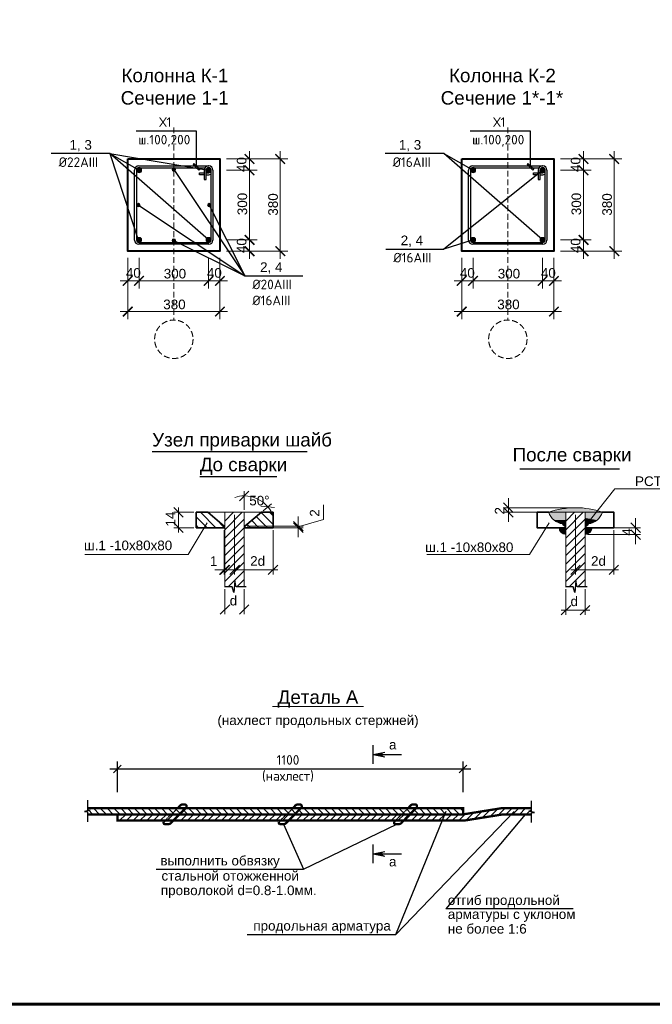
# Model space of a CAD drawing. Header units: millimetres. Extents: x 2063114 to 14983986, y -126020516 to 213791.
# Tile 542 of 656: x 2323335 to 2339810, y -425191 to -399569. Entities that reach past the tile are written whole.
import ezdxf
from ezdxf.enums import TextEntityAlignment as Align

# ---------------------------------------------------------------- set-up
doc = ezdxf.new("R2010")
doc.units = ezdxf.units.MM
doc.linetypes.add('ACAD_ISO04W100', pattern=[30, 24, -3, 0, -3])
doc.linetypes.add('HIDDEN', pattern=[0.375, 0.25, -0.125])
doc.layers.get('Defpoints').update_dxf_attribs({"color": 6, "lineweight": 35})
for name, color, linetype, lineweight in [('007-Extension', 32, 'Continuous', 15), ('RRRштриховка', 254, 'Continuous', 0), ('оси', 22, 'ACAD_ISO04W100', 13), ('РАЗМЕР АР', 150, 'Continuous', 20)]:
    doc.layers.add(name, color=color, linetype=linetype, lineweight=lineweight)
for name, color, linetype in [('2D-чертеж - Общий', 7, 'Continuous'), ('PDF _0', 7, 'Continuous'), ('PDF _ар-ра', 7, 'Continuous'), ('PDF _РАЗМЕРЫ КЖ', 7, 'Continuous'), ('PDF _Текст', 7, 'Continuous')]:
    doc.layers.add(name, color=color, linetype=linetype)
doc.styles.get("Standard").update_dxf_attribs({"font": 'arial.ttf'})
doc.dimstyles.new('STANDARD$0', dxfattribs={"dimtxt": 250, "dimasz": 200, "dimexe": 200, "dimexo": 300, "dimgap": 100, "dimtad": 1, "dimdec": 0, "dimzin": 1, "dimdsep": 46, "dimtxsty": 'Standard', "dimblk1": 'OBLIQUE', "dimblk2": 'OBLIQUE', "dimsah": 1, "dimcen": 2.5, "dimdle": 200, "dimadec": 0, "dimazin": 0, "dimtfac": 1, "dimtdec": 0, "dimtmove": 0, "dimatfit": 3, "dimldrblk": 'OBLIQUE', "dimfxl": 600, "dimfxlon": 1, "dimtolj": 1, "dimtzin": 1, "dimarcsym": 0})

# ---------------------------------------------------------------- blocks, each defined once
blk = doc.blocks.new('*U1593')
at = {"color": 0, "lineweight": 60, "ltscale": 25}
blk.add_lwpolyline([(-57400, 41500), (-500, 41500), (-500, 500), (-57400, 500)], close=True, dxfattribs=at)
blk = doc.blocks.new('_Oblique')
at = {"color": 0, "linetype": 'ByBlock', "lineweight": -2}
blk.add_line((-0.5, -0.5), (0.5, 0.5), dxfattribs=at)
blk = doc.blocks.new('*D2025')
at = {"layer": 'Defpoints', "color": 0, "lineweight": 30, "transparency": 16777216}
for p in [(2325881, -419070), (2325881, -420089), (2334881, -420089)]:
    blk.add_point(p, dxfattribs=at)
at = {"layer": 'РАЗМЕР АР', "color": 0, "lineweight": -2, "transparency": 16777216}
for p, q in [((2325881, -419670), (2325881, -418870)), ((2334881, -419670), (2334881, -418870)), ((2335081, -419070), (2325681, -419070))]:
    blk.add_line(p, q, dxfattribs=at)
at = {"layer": 'РАЗМЕР АР', "color": 0, "lineweight": -2, "transparency": 16777216, "xscale": 200, "yscale": 200, "zscale": 200, "rotation": 180}
blk.add_blockref('_Oblique', (2325881, -419070), dxfattribs=at)
at = {"layer": 'РАЗМЕР АР', "color": 0, "lineweight": -2, "transparency": 16777216, "xscale": 200, "yscale": 200, "zscale": 200}
blk.add_blockref('_Oblique', (2334881, -419070), dxfattribs=at)
at = {"layer": 'РАЗМЕР АР', "color": 0, "transparency": 16777216, "insert": (2330321, -419052), "char_height": 250, "attachment_point": 5}
blk.add_mtext('\\A1;{\\fISOCPEUR|b0|i0|c204|p34;1100\\P(нахлест)}', dxfattribs=at)
blk = doc.blocks.new('_ArchTick')
at = {"color": 0, "linetype": 'ByBlock', "const_width": 0.15}
blk.add_lwpolyline([(-0.5, -0.5), (0.5, 0.5)], dxfattribs=at)

msp = doc.modelspace()

# ---------------------------------------------------------------- hatches: boundary and pattern name
at = {"lineweight": 15}
for color, points in [(3, [(2326509.0959, -403488.81361, 1), (2326379.0959, -403488.81361, 1)]), (1, [(2327302.2959, -403470.61361, -1), (2327395.8959, -403470.61361, -1)]), (3, [(2328189.0959, -403488.81361, -1), (2328319.0959, -403488.81361, -1)]), (3, [(2335206.72899, -403488.81361, 1), (2335076.72899, -403488.81361, 1)]), (3, [(2336886.72899, -403488.81361, -1), (2337016.72899, -403488.81361, -1)]), (1, [(2326379.0959, -404393.81354, -1), (2326472.6959, -404393.81354, -1)]), (1, [(2328225.4959, -404393.81354, -1), (2328319.0959, -404393.81354, -1)]), (3, [(2326509.0959, -405298.81361, -1), (2326379.0959, -405298.81361, -1)]), (1, [(2327302.2959, -405317.4577, -1), (2327395.8959, -405317.4577, -1)]), (3, [(2328189.0959, -405298.81361, 1), (2328319.0959, -405298.81361, 1)]), (3, [(2335206.72899, -405298.81361, -1), (2335076.72899, -405298.81361, -1)]), (3, [(2336886.72899, -405298.81361, 1), (2337016.72899, -405298.81361, 1)])]:
    msp.add_hatch(color=color, dxfattribs=at).paths.add_polyline_path(points)
h = msp.add_hatch(color=0)
h.paths.add_polyline_path([(2332845.53345, -418630.04163), (2332536.15845, -418691.91663), (2332752.72095, -418691.91663)])
h.paths.add_polyline_path([(2332752.72095, -418691.91663), (2332536.15845, -418691.91663), (2332845.53345, -418753.79163)])
h = msp.add_hatch(color=0)
h.paths.add_polyline_path([(2332845.53345, -421335.91869), (2332536.15845, -421274.04369), (2332752.72095, -421274.04369)])
h.paths.add_polyline_path([(2332752.72095, -421274.04369), (2332536.15845, -421274.04369), (2332845.53345, -421212.16869)])
at = {"layer": 'RRRштриховка', "ltscale": 1.5}
h = msp.add_hatch(dxfattribs=at)
h.set_pattern_fill('ANSI31', color=0, scale=1000, angle=180, style=0)
h.set_pattern_definition([(135, (2027534.72, -489531.18), (88.38835, 88.38835), [])])
h.paths.add_polyline_path([(2334441.83175, -420168.95153), (2334074.52502, -420168.95153), (2334153.5045, -420088.95153), (2334409.0165, -420088.95153)])
h.paths.add_polyline_path([(2334881.01492, -420248.95153), (2333995.54554, -420248.95153), (2334074.52502, -420168.95153), (2334881.01492, -420168.95153)])
h.paths.add_polyline_path([(2334881.01492, -420168.95153), (2334441.83175, -420168.95153), (2334409.0165, -420088.95153), (2334881.01492, -420088.95153)])
h.paths.add_polyline_path([(2333869.11219, -420168.95153), (2331074.52502, -420168.95153), (2331153.5045, -420088.95153), (2333953.83883, -420088.95153)])
h.paths.add_polyline_path([(2333784.38554, -420248.95153), (2330995.54554, -420248.95153), (2331074.52502, -420168.95153), (2333869.11219, -420168.95153)])
h.paths.add_polyline_path([(2333995.54554, -420248.95153), (2333784.38554, -420248.95153), (2333869.11219, -420168.95153), (2334074.52502, -420168.95153)])
h.paths.add_polyline_path([(2334074.52502, -420168.95153), (2333869.11219, -420168.95153), (2333953.83883, -420088.95153), (2334153.5045, -420088.95153)])
h.paths.add_polyline_path([(2330995.54554, -420248.95153), (2330784.38554, -420248.95153), (2330869.11219, -420168.95153), (2331074.52502, -420168.95153)])
h.paths.add_polyline_path([(2331074.52502, -420168.95153), (2330869.11219, -420168.95153), (2330953.83883, -420088.95153), (2331153.5045, -420088.95153)])
h.paths.add_polyline_path([(2327784.38554, -420248.95153), (2325881.01492, -420248.95153), (2325112.98635, -420248.95153), (2325112.98635, -420188.23988), (2325187.98635, -420188.23988), (2325105.32198, -420168.95153), (2327869.11219, -420168.95153)])
h.paths.add_polyline_path([(2327869.11219, -420168.95153), (2325105.32198, -420168.95153), (2325037.98635, -420153.23988), (2325112.98635, -420153.23988), (2325112.98635, -420088.95153), (2327953.83883, -420088.95153)])
h.paths.add_polyline_path([(2330784.38554, -420248.95153), (2327995.54554, -420248.95153), (2328074.52502, -420168.95153), (2330869.11219, -420168.95153)])
h.paths.add_polyline_path([(2330869.11219, -420168.95153), (2328074.52502, -420168.95153), (2328153.5045, -420088.95153), (2330953.83883, -420088.95153)])
h.paths.add_polyline_path([(2327995.54554, -420248.95153), (2327784.38554, -420248.95153), (2327869.11219, -420168.95153), (2328074.52502, -420168.95153)])
h.paths.add_polyline_path([(2328074.52502, -420168.95153), (2327869.11219, -420168.95153), (2327953.83883, -420088.95153), (2328153.5045, -420088.95153)])
h = msp.add_hatch(dxfattribs=at)
h.set_pattern_fill('ANSI31', color=0, scale=1000, angle=90, style=0)
h.set_pattern_definition([(225, (2027534.72, -489531.18), (-88.38835, 88.38835), [])])
h.paths.add_polyline_path([(2330614.93226, -420408.95153), (2327837.58658, -420408.95153), (2327995.54554, -420248.95153), (2330784.38554, -420248.95153)])
h.paths.add_polyline_path([(2333614.93226, -420408.95153), (2330837.58658, -420408.95153), (2330995.54554, -420248.95153), (2333784.38554, -420248.95153)])
h.paths.add_polyline_path([(2327614.93226, -420408.95153), (2325881.01492, -420408.95153), (2325881.01492, -420248.95153), (2327784.38554, -420248.95153)])
h.paths.add_polyline_path([(2327837.58658, -420408.95153), (2327614.93226, -420408.95153), (2327784.38554, -420248.95153), (2327995.54554, -420248.95153)])
h.paths.add_polyline_path([(2330837.58658, -420408.95153), (2330614.93226, -420408.95153), (2330784.38554, -420248.95153), (2330995.54554, -420248.95153)])
h.paths.add_polyline_path([(2333837.58658, -420408.95153), (2333614.93226, -420408.95153), (2333784.38554, -420248.95153), (2333995.54554, -420248.95153)])
h.paths.add_polyline_path([(2336217.48835, -420168.95153), (2335381.01492, -420168.95153), (2335881.01492, -420088.95153), (2336140.33071, -420088.95153)])
h.paths.add_polyline_path([(2336702.59462, -420168.95153), (2336217.48835, -420168.95153), (2336140.33071, -420088.95153), (2336666.17132, -420088.95153), (2336666.17132, -420113.23988), (2336591.17132, -420113.23988)])
h.paths.add_polyline_path([(2336666.17132, -420248.95153), (2335921.01492, -420248.95153), (2334921.01492, -420408.95153), (2333837.58658, -420408.95153), (2333995.54554, -420248.95153), (2334881.01492, -420248.95153), (2335381.01492, -420168.95153), (2336702.59462, -420168.95153), (2336741.17132, -420188.23988), (2336666.17132, -420188.23988)])

# ---------------------------------------------------------------- linework, layer by layer
for p, q in [((2325686.17567, -403051.30968), (2326444.0959, -403488.81361)), ((2325686.17567, -403051.30968), (2326432.67931, -405324.05162)), ((2328254.0959, -405298.81361), (2325686.17567, -403051.30968)), ((2325686.17567, -403051.30968), (2328249.0959, -403483.81361)), ((2334383.80876, -403051.30968), (2335141.72899, -403488.81361)), ((2336951.72899, -405298.81361), (2334383.80876, -403051.30968)), ((2326329.0959, -405303.81361), (2326329.0959, -403483.81344)), ((2327349.0959, -403470.61361), (2329199.98533, -406232.85452)), ((2328369.0959, -403483.81344), (2328369.0959, -405303.81361)), ((2336956.72899, -403483.81361), (2334383.80876, -405536.63967)), ((2335026.72899, -405303.81361), (2335026.72899, -403483.81344)), ((2337066.72899, -403483.81344), (2337066.72899, -405303.81361)), ((2326429.2896, -404396.63049), (2329199.98533, -406232.85452)), ((2328272.2959, -404393.81354), (2329199.98533, -406232.85452)), ((2327349.0959, -405317.4577), (2329199.98533, -406232.85452)), ((2335141.72899, -405298.81361), (2334383.80876, -405536.63967)), ((2328259.0959, -405413.81361), (2326439.0959, -405413.81361)), ((2332873.35785, -405536.63967), (2334383.80876, -405536.63967)), ((2336956.72899, -405413.81361), (2335136.72899, -405413.81361)), ((2329199.98533, -406232.85452), (2330710.43624, -406232.85452))]:
    msp.add_line(p, q)
at = {"lineweight": 25}
for p, q in [((2327874.1489, -403313.20698), (2327852.9357, -403334.42018)), ((2327852.9357, -403334.42018), (2328002.93574, -403484.42023)), ((2328024.14895, -403463.20703), (2327874.1489, -403313.20698)), ((2328002.93574, -403484.42023), (2328024.14895, -403463.20703)), ((2336571.78199, -403313.20698), (2336550.56879, -403334.42018)), ((2336550.56879, -403334.42018), (2336700.56883, -403484.42023)), ((2336721.78204, -403463.20703), (2336571.78199, -403313.20698)), ((2336700.56883, -403484.42023), (2336721.78204, -403463.20703))]:
    msp.add_line(p, q, dxfattribs=at)
at = {"lineweight": 25, "extrusion": (0, 1, 0)}
for points, elevation in [([(-2327938.54232, 0), (-2326367.8436, 0)], -402469.77339), ([(-2336636.17541, 0), (-2335065.47669, 0)], -402469.77339), ([(-2325686.17567, 0), (-2324158.33476, 0)], -403051.30968), ([(-2334383.80876, 0), (-2332855.96785, 0)], -403051.30968)]:
    msp.add_lwpolyline(points, dxfattribs=dict(at, elevation=elevation))
at = {"lineweight": 25, "extrusion": (1, 0, 0)}
for elevation in [2327938.54232, 2336636.17541]:
    msp.add_lwpolyline([(-403398.81361, 0), (-402469.77339, 0)], dxfattribs=dict(at, elevation=elevation))
at = {"lineweight": 40, "ltscale": 100}
for points in [[(2326149.0959, -403193.81361), (2328549.0959, -403193.81361), (2328549.0959, -405593.81361), (2326149.0959, -405593.81361)], [(2334846.72899, -403193.81361), (2337246.72899, -403193.81361), (2337246.72899, -405593.81361), (2334846.72899, -405593.81361)]]:
    msp.add_lwpolyline(points, close=True, dxfattribs=at)
at = {"color": 0, "const_width": 30.9375}
for points in [[(2332536.15845, -418444.41663), (2332536.15845, -418939.41663)], [(2332536.15845, -421521.54369), (2332536.15845, -421026.54369)]]:
    msp.add_lwpolyline(points, dxfattribs=at)
at = {"color": 0}
for points in [[(2332536.15845, -418691.91663), (2332845.53345, -418630.04163)], [(2332536.15845, -418691.91663), (2333278.65845, -418691.91663)], [(2332536.15845, -418691.91663), (2332845.53345, -418753.79163)], [(2325099.08967, -419878.95153), (2325099.08967, -420139.66318), (2325174.08967, -420139.66318), (2325024.08967, -420174.66318), (2325099.08967, -420174.66318), (2325099.08967, -420438.95153)], [(2336666.17132, -420458.95153), (2336666.17132, -420198.23988), (2336741.17132, -420198.23988), (2336591.17132, -420163.23988), (2336666.17132, -420163.23988), (2336666.17132, -419898.95153)], [(2330206.10467, -420504.76071), (2330727.18229, -421677.68007), (2333158.27218, -420504.76071)], [(2332536.15845, -421274.04369), (2332845.53345, -421212.16869)], [(2332536.15845, -421274.04369), (2333278.65845, -421274.04369)], [(2332536.15845, -421274.04369), (2332845.53345, -421335.91869)], [(2326888.5518, -421677.68007), (2330727.18229, -421677.68007)], [(2337750.96141, -422706.02964), (2334430.15283, -422706.02964)], [(2329256.36409, -423372.489), (2333127.77091, -423372.489)]]:
    msp.add_lwpolyline(points, dxfattribs=at)
at = {"color": 0, "ltscale": 1.5, "const_width": 60}
for points in [[(2325112.98635, -420088.95153), (2334881.01492, -420088.95153), (2334881.01492, -420248.95153), (2334881.01492, -420248.95153), (2325112.98635, -420248.95153)], [(2336666.17132, -420248.95153), (2335921.01492, -420248.95153), (2334921.01492, -420408.95153), (2325881.01492, -420408.95153), (2325881.01492, -420248.95153), (2334881.01492, -420248.95153), (2335881.01492, -420088.95153), (2336666.17132, -420088.95153)]]:
    msp.add_lwpolyline(points, dxfattribs=at)
for points in [[(2327114.93226, -420408.95153), (2327084.44357, -420448.60031, 0.406548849), (2327113.62066, -420505.90911), (2327202.92369, -420503.61231, 0.2244986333), (2327280.21051, -420467.06897), (2327670.40636, -420071.83127, 0.6333215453), (2327631.76295, -419990.10294), (2327583.93045, -419990.10294, 0.2204430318), (2327507.6337, -420025.45926), (2327453.83883, -420088.95153)], [(2330114.93226, -420408.95153), (2330084.44357, -420448.60031, 0.406548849), (2330113.62066, -420505.90911), (2330202.92369, -420503.61231, 0.2244986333), (2330280.21051, -420467.06897), (2330670.40636, -420071.83127, 0.6333215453), (2330631.76295, -419990.10294), (2330583.93045, -419990.10294, 0.2204430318), (2330507.6337, -420025.45926), (2330453.83883, -420088.95153)], [(2333114.93226, -420408.95153), (2333084.44357, -420448.60031, 0.406548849), (2333113.62066, -420505.90911), (2333202.92369, -420503.61231, 0.2244986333), (2333280.21051, -420467.06897), (2333670.40636, -420071.83127, 0.6333215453), (2333631.76295, -419990.10294), (2333583.93045, -419990.10294, 0.2204430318), (2333507.6337, -420025.45926), (2333453.83883, -420088.95153)]]:
    msp.add_lwpolyline(points, format="xyb", dxfattribs=at)
at = {"color": 0, "linetype": 'HIDDEN', "ltscale": 0.2}
for points in [[(2327114.93226, -420408.95153), (2327453.83883, -420088.95153)], [(2330114.93226, -420408.95153), (2330453.83883, -420088.95153)], [(2333114.93226, -420408.95153), (2333453.83883, -420088.95153)]]:
    msp.add_lwpolyline(points, dxfattribs=at)
at = {"color": 0, "ltscale": 1.5}
for points in [[(2333127.77091, -423372.489), (2334441.8809, -420168.83169)], [(2333127.77091, -423372.489), (2336215.99459, -420170.50031)], [(2336495.18616, -420248.95153), (2334430.15283, -422706.02964)]]:
    msp.add_lwpolyline(points, dxfattribs=at)
at = {"color": 3, "lineweight": 15}
for centre in [(2326444.0959, -403488.81361), (2328254.0959, -403488.81361), (2335141.72899, -403488.81361), (2336951.72899, -403488.81361), (2326444.0959, -405298.81361), (2328254.0959, -405298.81361), (2335141.72899, -405298.81361), (2336951.72899, -405298.81361)]:
    msp.add_circle(centre, 65, dxfattribs=at)
at = {"color": 1, "lineweight": 15}
for centre in [(2327349.0959, -403470.61361), (2326425.8959, -404393.81354), (2328272.2959, -404393.81354), (2327349.0959, -405317.4577)]:
    msp.add_circle(centre, 46.8, dxfattribs=at)
for centre, start, end in [((2326439.0959, -405303.81361), 180, 270), ((2328259.0959, -405303.81361), 270, 0), ((2335136.72899, -405303.81361), 180, 270), ((2336956.72899, -405303.81361), 270, 0)]:
    msp.add_arc(centre, 110, start, end)
at = {"layer": '2D-чертеж - Общий', "linetype": 'Continuous'}
for p, q in [((2326379.0959, -403483.81348), (2326379.0959, -405303.81361)), ((2326439.09573, -403373.81361), (2328259.09607, -403373.81361)), ((2326439.0959, -403423.81361), (2328156.90045, -403423.81361)), ((2326439.0959, -403423.81361), (2326449.0959, -403423.81361)), ((2328139.0959, -403483.81344), (2328139.0959, -403723.81361)), ((2328189.0959, -403723.81361), (2328189.0959, -403483.81348)), ((2328259.0959, -403423.81361), (2328249.0959, -403423.81361)), ((2328319.0959, -405303.81361), (2328319.0959, -403483.81348)), ((2335076.72899, -403483.81348), (2335076.72899, -405303.81361)), ((2335136.72881, -403373.81361), (2336956.72916, -403373.81361)), ((2335136.72899, -403423.81361), (2336854.53354, -403423.81361)), ((2335136.72899, -403423.81361), (2335146.72899, -403423.81361)), ((2336836.72899, -403483.81344), (2336836.72899, -403723.81361)), ((2336886.72899, -403723.81361), (2336886.72899, -403483.81348)), ((2336956.72899, -403423.81361), (2336946.72899, -403423.81361)), ((2337016.72899, -405303.81361), (2337016.72899, -403483.81348)), ((2328014.42459, -403603.81361), (2328014.42459, -403553.81361)), ((2328014.42459, -403553.81361), (2328139.0959, -403553.81361)), ((2328139.0959, -403603.81361), (2328014.42459, -403603.81361)), ((2328139.0959, -403723.81361), (2328189.0959, -403723.81361)), ((2328189.0959, -403553.81361), (2328259.0959, -403553.81361)), ((2328189.0959, -403603.81361), (2328259.0959, -403603.81361)), ((2336712.05767, -403603.81361), (2336712.05767, -403553.81361)), ((2336712.05767, -403553.81361), (2336836.72899, -403553.81361)), ((2336836.72899, -403603.81361), (2336712.05767, -403603.81361)), ((2336836.72899, -403723.81361), (2336886.72899, -403723.81361)), ((2336886.72899, -403553.81361), (2336956.72899, -403553.81361)), ((2336886.72899, -403603.81361), (2336956.72899, -403603.81361)), ((2326439.0959, -405363.81361), (2328259.0959, -405363.81361)), ((2335136.72899, -405363.81361), (2336956.72899, -405363.81361))]:
    msp.add_line(p, q, dxfattribs=at)
for centre, radius, start, end in [((2326439.0959, -403483.81361), 110, 90, 180), ((2326439.0959, -403483.81361), 60, 90, 180), ((2326439.0959, -403483.81361), 60, 90, 180), ((2326449.0959, -403483.81361), 60, 0, 90), ((2328249.0959, -403483.81361), 110, 90, 180), ((2328249.0959, -403483.81361), 60, 90, 180), ((2328259.0959, -403483.81361), 110, 0, 90), ((2328259.0959, -403483.81361), 60, 0, 90), ((2328259.0959, -403493.81361), 60, 270, 0), ((2335136.72899, -403483.81361), 110, 90, 180), ((2335136.72899, -403483.81361), 60, 90, 180), ((2335136.72899, -403483.81361), 60, 90, 180), ((2335146.72899, -403483.81361), 60, 0, 90), ((2336946.72899, -403483.81361), 110, 90, 180), ((2336946.72899, -403483.81361), 60, 90, 180), ((2336956.72899, -403483.81361), 110, 0, 90), ((2336956.72899, -403483.81361), 60, 0, 90), ((2336956.72899, -403493.81361), 60, 270, 0), ((2328259.0959, -403493.81361), 110, 270, 303.055731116), ((2336956.72899, -403493.81361), 110, 270, 303.055731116), ((2326439.0959, -405303.81361), 60, 180, 270), ((2328259.0959, -405303.81361), 60, 270, 0), ((2335136.72899, -405303.81361), 60, 180, 270), ((2336956.72899, -405303.81361), 60, 270, 0)]:
    msp.add_arc(centre, radius, start, end, dxfattribs=at)
at = {"layer": 'PDF _0', "lineweight": 25}
for points in [[(2326785.79437, -410810.14452), (2330821.93972, -410810.14452)], [(2328026.51763, -411454.2515), (2330035.70011, -411454.2515)], [(2336356.44144, -411253.58977), (2338956.82143, -411253.58977)], [(2329230.59607, -414326.21387), (2328972.78062, -414326.21387), (2328941.66496, -414175.08068), (2328910.5493, -414477.34707), (2328870.54345, -414326.21387), (2328670.51422, -414326.21387)], [(2338110.81507, -414326.21387), (2337848.55453, -414326.21387), (2337817.43887, -414175.08068), (2337790.76831, -414477.34707), (2337746.31737, -414326.21387), (2337546.28814, -414326.21387)]]:
    msp.add_lwpolyline(points, dxfattribs=at)
at = {"layer": 'PDF _0', "lineweight": 13}
for points in [[(2329057.2374, -412090.33159), (2329306.16267, -411836.96123)], [(2329972.92677, -412263.69026), (2329617.31925, -412232.5746)], [(2335932.71901, -412143.67272), (2336186.08937, -412392.59798)], [(2327594.80148, -412512.61552), (2327345.87621, -412263.69026)], [(2336186.08937, -412512.61552), (2335932.71901, -412263.69026)], [(2327345.87621, -412663.74872), (2327594.80148, -412912.67398)], [(2330466.3322, -412623.74287), (2330719.70256, -412872.66814)], [(2330719.70256, -412912.67398), (2330466.3322, -412663.74872)], [(2339248.75914, -412663.74872), (2339497.6844, -412912.67398)], [(2339497.6844, -413094.92284), (2339248.75914, -412841.55248)], [(2328537.1614, -414010.6122), (2328786.08667, -413761.68694)], [(2328808.31214, -413761.68694), (2328554.94178, -414010.6122)], [(2329057.2374, -413761.68694), (2328808.31214, -414010.6122)], [(2329804.01319, -414010.6122), (2330057.38355, -413761.68694)], [(2337933.01131, -413761.68694), (2337684.08605, -414010.6122)], [(2338684.2322, -414010.6122), (2338933.15746, -413761.68694)], [(2328808.31214, -414792.94874), (2328554.94178, -415041.87401)], [(2329057.2374, -415041.87401), (2329306.16267, -414792.94874)], [(2337684.08605, -414810.72912), (2337435.16079, -415059.65438)], [(2337933.01131, -415059.65438), (2338181.93658, -414810.72912)]]:
    msp.add_lwpolyline(points, dxfattribs=at)
at = {"layer": 'PDF _ар-ра', "lineweight": 35}
for points in [[(2328661.62404, -412748.2055), (2328230.44992, -412388.15289), (2327932.62862, -412388.15289), (2327932.62862, -412788.21135), (2328661.62404, -412788.21135)], [(2329199.48041, -412748.2055), (2329199.48041, -412788.21135), (2329932.92092, -412788.21135), (2329932.92092, -412388.15289), (2329630.65453, -412388.15289)]]:
    msp.add_lwpolyline(points, close=True, dxfattribs=at)
for points in [[(2337110.66892, -412388.15289), (2336808.40253, -412388.15289), (2336808.40253, -412788.21135), (2337537.39795, -412788.21135), (2337537.39795, -412748.2055), (2337470.72154, -412694.86438)], [(2338506.42844, -412388.15289), (2338808.69483, -412388.15289), (2338808.69483, -412788.21135), (2338079.69942, -412788.21135), (2338079.69942, -412748.2055), (2338146.37583, -412694.86438)]]:
    msp.add_lwpolyline(points, dxfattribs=at)
at = {"layer": 'PDF _РАЗМЕРЫ КЖ', "lineweight": 13}
for points in [[(2329927.46297, -412462.27314, 0.0783928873), (2329798.53928, -412248.01637, 0.2216890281), (2329183.92258, -411961.42387, 0.0783931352), (2328936.92267, -412000.38947)], [(2338506.42844, -412388.15289), (2337110.66892, -412388.15289, -0.1709499), (2338509.95327, -412387.6602)]]:
    msp.add_lwpolyline(points, format="xyb", dxfattribs=at)
for points in [[(2329181.70003, -412325.92157), (2329181.70003, -411836.96123)], [(2342209.19174, -411779.17501), (2338830.9203, -411779.17501), (2338199.71695, -412574.84684)], [(2329679.55056, -412348.14704), (2329892.91507, -412170.34328)], [(2330590.79483, -412770.43097), (2331244.22365, -412574.84684), (2331244.22365, -412197.01385)], [(2336061.62674, -412019.21009), (2336061.62674, -412268.13535), (2336061.62674, -412388.15289), (2336061.62674, -412637.07815)], [(2327870.3973, -412388.15289), (2327345.87621, -412388.15289)], [(2327470.33884, -412263.69026), (2327470.33884, -412912.67398)], [(2328217.11464, -412788.21135), (2327932.62862, -412503.72533)], [(2328443.81443, -412788.21135), (2328043.75597, -412388.15289)], [(2329630.65453, -412388.15289), (2328230.44992, -412388.15289)], [(2328679.40441, -412392.59798), (2328683.84951, -412388.15289)], [(2328679.40441, -412614.85268), (2328906.10421, -412388.15289)], [(2328679.40441, -412841.55248), (2329132.804, -412388.15289)], [(2328679.40441, -412388.15289), (2328679.40441, -414326.21387), (2328870.54345, -414326.21387)], [(2328932.77477, -412450.38421), (2328932.77477, -414010.6122)], [(2329181.70003, -412388.15289), (2329181.70003, -414326.21387), (2328972.78062, -414326.21387)], [(2329790.67791, -412788.21135), (2329497.30171, -412499.28024)], [(2329932.92092, -412703.75456), (2329621.76434, -412397.04308)], [(2329932.92092, -412481.49986), (2329839.57395, -412388.15289)], [(2330590.79483, -412748.2055), (2330590.79483, -412499.28024)], [(2337746.31737, -412268.13535), (2335932.71901, -412268.13535)], [(2337048.43761, -412388.15289), (2335932.71901, -412388.15289)], [(2337559.62342, -412392.59798), (2337559.62342, -412388.15289), (2337559.62342, -414326.21387), (2337746.31737, -414326.21387)], [(2337559.62342, -412614.85268), (2337786.32321, -412388.15289)], [(2337559.62342, -412841.55248), (2338008.57791, -412388.15289)], [(2337808.54868, -412450.38421), (2337808.54868, -414010.6122)], [(2338057.47395, -412388.15289), (2338057.47395, -414326.21387), (2337848.55453, -414326.21387)], [(2325034.42733, -413486.09111), (2327719.26411, -413486.09111), (2328221.55973, -412659.30362)], [(2327994.85994, -412788.21135), (2327932.62862, -412725.98003)], [(2328661.62404, -412783.76626), (2328448.25952, -412570.40174)], [(2328679.40441, -413063.80718), (2329181.70003, -412565.95665)], [(2329341.72342, -412788.21135), (2329257.26663, -412703.75456)], [(2329261.71173, -412748.2055), (2330719.70256, -412748.2055)], [(2329563.97812, -412788.21135), (2329377.28417, -412601.5174)], [(2330590.79483, -412748.2055), (2330590.79483, -412788.21135), (2330590.79483, -412748.2055)], [(2336608.3733, -413490.5362), (2337119.55911, -412663.74872)], [(2337559.62342, -413063.80718), (2338057.47395, -412565.95665)], [(2339373.22177, -413219.38547), (2339373.22177, -412966.01511), (2339373.22177, -412788.21135), (2339373.22177, -412539.28609)], [(2327870.3973, -412788.21135), (2327345.87621, -412788.21135)], [(2328661.62404, -412788.21135), (2328679.40441, -412788.21135)], [(2328661.62404, -412854.88776), (2328661.62404, -414010.6122)], [(2328679.40441, -413290.50697), (2329181.70003, -412788.21135), (2329199.48041, -412788.21135)], [(2328679.40441, -412854.88776), (2328679.40441, -414010.6122)], [(2328679.40441, -413512.76167), (2329181.70003, -413014.91114)], [(2329261.71173, -412788.21135), (2330719.70256, -412788.21135)], [(2329932.92092, -412850.44267), (2329932.92092, -414010.6122)], [(2330590.79483, -412788.21135), (2330590.79483, -413037.13661)], [(2337559.62342, -413290.50697), (2338057.47395, -412788.21135)], [(2337559.62342, -413512.76167), (2338057.47395, -413014.91114)], [(2338119.70526, -412966.01511), (2339497.6844, -412966.01511)], [(2338301.95412, -412788.21135), (2339497.6844, -412788.21135)], [(2338808.69483, -412850.44267), (2338808.69483, -414010.6122)], [(2328679.40441, -413739.46147), (2329181.70003, -413237.16584)], [(2337559.62342, -413739.46147), (2338057.47395, -413237.16584)], [(2328679.40441, -413961.71617), (2329181.70003, -413463.86564)], [(2333936.87181, -413486.09111), (2336621.70858, -413486.09111)], [(2337559.62342, -413961.71617), (2338057.47395, -413463.86564)], [(2328679.40441, -414188.41596), (2329181.70003, -413686.12034)], [(2337559.62342, -414188.41596), (2338057.47395, -413686.12034)], [(2328412.69877, -413886.14957), (2328661.62404, -413886.14957), (2328679.40441, -413886.14957), (2328932.77477, -413886.14957)], [(2328768.30629, -414326.21387), (2329181.70003, -413912.82013)], [(2328808.31214, -413886.14957), (2330057.38355, -413886.14957)], [(2337644.0802, -414326.21387), (2338057.47395, -413912.82013)], [(2337684.08605, -413886.14957), (2338933.15746, -413886.14957)], [(2328990.56099, -414326.21387), (2329181.70003, -414135.07483)], [(2337870.78, -414326.21387), (2338057.47395, -414135.07483)], [(2328679.40441, -414388.44519), (2328679.40441, -415041.87401)], [(2329181.70003, -414388.44519), (2329181.70003, -415041.87401)], [(2337559.62342, -414388.44519), (2337559.62342, -415059.65438)], [(2338057.47395, -414388.44519), (2338057.47395, -415059.65438)], [(2337435.16079, -414935.19175), (2338181.93658, -414935.19175)]]:
    msp.add_lwpolyline(points, dxfattribs=at)
for centre, radius, start, end in [((2337530.73028, -412257.02267), 437.84169, 197.435300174, 262.562259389), ((2338090.81218, -412257.02267), 437.84169, 277.437740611, 342.564699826), ((2337561.84598, -412785.98879), 180.02632, 180.000004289, 269.999995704), ((2338059.69648, -412785.98879), 180.02632, 270.000004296, 359.999995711)]:
    msp.add_arc(centre, radius, start, end, dxfattribs=at)
at = {"layer": 'PDF _РАЗМЕРЫ КЖ', "transparency": 33554559}
for points in [[(2337279.5825, -412339.25686), (2338506.42844, -412388.15289), (2337110.66892, -412388.15289)], [(2337559.62342, -412388.15289), (2337110.66892, -412388.15289), (2337559.62342, -412463.71949)], [(2337110.66892, -412388.15289), (2337559.62342, -412463.71949), (2337141.78458, -412463.71949)], [(2337559.62342, -412463.71949), (2337141.78458, -412463.71949), (2337559.62342, -412534.84099)], [(2337141.78458, -412463.71949), (2337559.62342, -412534.84099), (2337186.23552, -412534.84099)], [(2337452.94116, -412299.25101), (2338337.51487, -412339.25686), (2337279.5825, -412339.25686)], [(2338337.51487, -412339.25686), (2337279.5825, -412339.25686), (2338506.42844, -412388.15289)], [(2337630.74492, -412277.02554), (2338164.1562, -412299.25101), (2337452.94116, -412299.25101)], [(2338164.1562, -412299.25101), (2337452.94116, -412299.25101), (2338337.51487, -412339.25686)], [(2337808.54868, -412268.13535), (2337986.35244, -412277.02554), (2337630.74492, -412277.02554)], [(2337986.35244, -412277.02554), (2337630.74492, -412277.02554), (2338164.1562, -412299.25101)], [(2338506.42844, -412388.15289), (2338057.47395, -412388.15289), (2338475.31278, -412463.71949)], [(2338057.47395, -412388.15289), (2338475.31278, -412463.71949), (2338057.47395, -412463.71949)], [(2338475.31278, -412463.71949), (2338057.47395, -412463.71949), (2338430.86184, -412534.84099)], [(2338057.47395, -412463.71949), (2338430.86184, -412534.84099), (2338057.47395, -412534.84099)], [(2337559.62342, -412534.84099), (2337186.23552, -412534.84099), (2337559.62342, -412592.62721)], [(2337186.23552, -412534.84099), (2337559.62342, -412592.62721), (2337248.46684, -412592.62721)], [(2337559.62342, -412592.62721), (2337248.46684, -412592.62721), (2337559.62342, -412641.52325)], [(2337248.46684, -412592.62721), (2337559.62342, -412641.52325), (2337315.14325, -412641.52325)], [(2337559.62342, -412641.52325), (2337315.14325, -412641.52325), (2337559.62342, -412672.63891)], [(2337315.14325, -412641.52325), (2337559.62342, -412672.63891), (2337390.70985, -412672.63891)], [(2337559.62342, -412672.63891), (2337390.70985, -412672.63891), (2337559.62342, -412694.86438)], [(2337390.70985, -412672.63891), (2337559.62342, -412694.86438), (2337470.72154, -412694.86438)], [(2337470.72154, -412694.86438), (2337559.62342, -412694.86438), (2337559.62342, -412765.98588)], [(2338430.86184, -412534.84099), (2338057.47395, -412534.84099), (2338373.07562, -412592.62721)], [(2338057.47395, -412534.84099), (2338373.07562, -412592.62721), (2338057.47395, -412592.62721)], [(2338373.07562, -412592.62721), (2338057.47395, -412592.62721), (2338301.95412, -412641.52325)], [(2338057.47395, -412592.62721), (2338301.95412, -412641.52325), (2338057.47395, -412641.52325)], [(2338301.95412, -412641.52325), (2338057.47395, -412641.52325), (2338226.38752, -412672.63891)], [(2338057.47395, -412641.52325), (2338226.38752, -412672.63891), (2338057.47395, -412672.63891)], [(2338226.38752, -412672.63891), (2338057.47395, -412672.63891), (2338146.37583, -412694.86438)], [(2338057.47395, -412672.63891), (2338146.37583, -412694.86438), (2338057.47395, -412694.86438)], [(2338057.47395, -412765.98588), (2338057.47395, -412765.98588), (2338057.47395, -412694.86438)], [(2338057.47395, -412765.98588), (2338057.47395, -412694.86438), (2338146.37583, -412694.86438)], [(2337559.62342, -412788.21135), (2337381.81966, -412788.21135), (2337559.62342, -412819.32701)], [(2337381.81966, -412788.21135), (2337559.62342, -412819.32701), (2337381.81966, -412819.32701)], [(2337559.62342, -412819.32701), (2337381.81966, -412819.32701), (2337559.62342, -412850.44267)], [(2337381.81966, -412819.32701), (2337559.62342, -412850.44267), (2337390.70985, -412850.44267)], [(2337559.62342, -412850.44267), (2337390.70985, -412850.44267), (2337559.62342, -412877.11323)], [(2337390.70985, -412850.44267), (2337559.62342, -412877.11323), (2337404.04513, -412877.11323)], [(2337559.62342, -412877.11323), (2337404.04513, -412877.11323), (2337559.62342, -412903.78379)], [(2337404.04513, -412877.11323), (2337559.62342, -412903.78379), (2337421.8255, -412903.78379)], [(2337559.62342, -412903.78379), (2337421.8255, -412903.78379), (2337559.62342, -412926.00926)], [(2337421.8255, -412903.78379), (2337559.62342, -412926.00926), (2337444.05097, -412926.00926)], [(2337559.62342, -412926.00926), (2337444.05097, -412926.00926), (2337559.62342, -412943.78964)], [(2337444.05097, -412926.00926), (2337559.62342, -412943.78964), (2337470.72154, -412943.78964)], [(2337559.62342, -412943.78964), (2337470.72154, -412943.78964), (2337559.62342, -412957.12492)], [(2337470.72154, -412943.78964), (2337559.62342, -412957.12492), (2337497.3921, -412957.12492)], [(2337559.62342, -412966.01511), (2337528.50776, -412966.01511), (2337497.3921, -412957.12492)], [(2337497.3921, -412957.12492), (2337559.62342, -412957.12492), (2337559.62342, -412966.01511)], [(2337559.62342, -412966.01511), (2337559.62342, -412966.01511), (2337528.50776, -412966.01511)], [(2338239.7228, -412788.21135), (2338057.47395, -412788.21135), (2338235.27771, -412819.32701)], [(2338057.47395, -412788.21135), (2338235.27771, -412819.32701), (2338057.47395, -412819.32701)], [(2338235.27771, -412819.32701), (2338057.47395, -412819.32701), (2338226.38752, -412850.44267)], [(2338057.47395, -412819.32701), (2338226.38752, -412850.44267), (2338057.47395, -412850.44267)], [(2338226.38752, -412850.44267), (2338057.47395, -412850.44267), (2338213.05224, -412877.11323)], [(2338057.47395, -412850.44267), (2338213.05224, -412877.11323), (2338057.47395, -412877.11323)], [(2338213.05224, -412877.11323), (2338057.47395, -412877.11323), (2338195.27186, -412903.78379)], [(2338057.47395, -412877.11323), (2338195.27186, -412903.78379), (2338057.47395, -412903.78379)], [(2338195.27186, -412903.78379), (2338057.47395, -412903.78379), (2338173.04639, -412926.00926)], [(2338057.47395, -412903.78379), (2338173.04639, -412926.00926), (2338057.47395, -412926.00926)], [(2338173.04639, -412926.00926), (2338057.47395, -412926.00926), (2338146.37583, -412943.78964)], [(2338057.47395, -412926.00926), (2338146.37583, -412943.78964), (2338057.47395, -412943.78964)], [(2338146.37583, -412943.78964), (2338057.47395, -412943.78964), (2338119.70526, -412957.12492)], [(2338057.47395, -412943.78964), (2338119.70526, -412957.12492), (2338057.47395, -412957.12492)], [(2338088.5896, -412966.01511), (2338057.47395, -412966.01511), (2338057.47395, -412957.12492)], [(2338057.47395, -412957.12492), (2338119.70526, -412957.12492), (2338088.5896, -412966.01511)], [(2338088.5896, -412966.01511), (2338088.5896, -412966.01511), (2338057.47395, -412966.01511)]]:
    msp.add_solid(points, dxfattribs=at)
at = {"layer": 'оси', "color": 1, "linetype": 'HIDDEN', "ltscale": 600}
for p, q in [((2327349.0959, -402374.27925), (2327349.0959, -407384.81)), ((2336046.72899, -402374.27925), (2336046.72899, -407384.81))]:
    msp.add_line(p, q, dxfattribs=at)
for centre in [(2327349.0959, -407884.81), (2336046.72899, -407884.81)]:
    msp.add_circle(centre, 500, dxfattribs=at)
at = {"layer": 'РАЗМЕР АР', "ltscale": 150}
for p, q in [((2329320.64909, -403688.81361), (2329320.64909, -402993.81361)), ((2330120.64909, -405793.81361), (2330120.64909, -402993.81361)), ((2338018.28217, -403688.81361), (2338018.28217, -402993.81361)), ((2338818.28217, -405793.81361), (2338818.28217, -402993.81361)), ((2328720.64909, -403193.81361), (2329520.64909, -403193.81361)), ((2329320.64909, -405498.81361), (2329320.64909, -403288.81361)), ((2329520.64909, -403193.81361), (2330320.64909, -403193.81361)), ((2337418.28217, -403193.81361), (2338218.28217, -403193.81361)), ((2338018.28217, -405498.81361), (2338018.28217, -403288.81361)), ((2338218.28217, -403193.81361), (2339018.28217, -403193.81361)), ((2328720.64909, -403488.81361), (2329520.64909, -403488.81361)), ((2328720.64909, -403488.81361), (2329520.64909, -403488.81361)), ((2337418.28217, -403488.81361), (2338218.28217, -403488.81361)), ((2337418.28217, -403488.81361), (2338218.28217, -403488.81361)), ((2328720.64909, -405298.81361), (2329520.64909, -405298.81361)), ((2328720.64909, -405298.81361), (2329520.64909, -405298.81361)), ((2329320.64909, -405098.81361), (2329320.64909, -405793.81361)), ((2337418.28217, -405298.81361), (2338218.28217, -405298.81361)), ((2337418.28217, -405298.81361), (2338218.28217, -405298.81361)), ((2338018.28217, -405098.81361), (2338018.28217, -405793.81361)), ((2328720.64909, -405593.81361), (2329520.64909, -405593.81361)), ((2329520.64909, -405593.81361), (2330320.64909, -405593.81361)), ((2337418.28217, -405593.81361), (2338218.28217, -405593.81361)), ((2338218.28217, -405593.81361), (2339018.28217, -405593.81361)), ((2326149.0959, -405765.36679), (2326149.0959, -406565.36679)), ((2326444.0959, -405765.36679), (2326444.0959, -406565.36679)), ((2326444.0959, -405765.36679), (2326444.0959, -406565.36679)), ((2328254.0959, -405765.36679), (2328254.0959, -406565.36679)), ((2328254.0959, -405765.36679), (2328254.0959, -406565.36679)), ((2328549.0959, -405765.36679), (2328549.0959, -406565.36679)), ((2334846.72899, -405765.36679), (2334846.72899, -406565.36679)), ((2335141.72899, -405765.36679), (2335141.72899, -406565.36679)), ((2335141.72899, -405765.36679), (2335141.72899, -406565.36679)), ((2336951.72899, -405765.36679), (2336951.72899, -406565.36679)), ((2336951.72899, -405765.36679), (2336951.72899, -406565.36679)), ((2337246.72899, -405765.36679), (2337246.72899, -406565.36679)), ((2326644.0959, -406365.36679), (2325949.0959, -406365.36679)), ((2326244.0959, -406365.36679), (2328454.0959, -406365.36679)), ((2328054.0959, -406365.36679), (2328749.0959, -406365.36679)), ((2335341.72899, -406365.36679), (2334646.72899, -406365.36679)), ((2334941.72899, -406365.36679), (2337151.72899, -406365.36679)), ((2336751.72899, -406365.36679), (2337446.72899, -406365.36679)), ((2326149.0959, -406565.36679), (2326149.0959, -407365.36679)), ((2328549.0959, -406565.36679), (2328549.0959, -407365.36679)), ((2334846.72899, -406565.36679), (2334846.72899, -407365.36679)), ((2337246.72899, -406565.36679), (2337246.72899, -407365.36679)), ((2325949.0959, -407165.36679), (2328749.0959, -407165.36679)), ((2334646.72899, -407165.36679), (2337446.72899, -407165.36679))]:
    msp.add_line(p, q, dxfattribs=at)

# ---------------------------------------------------------------- block references
msp.add_blockref('*U1593', (2379792.08613, -425691.31434))
at = {"layer": 'РАЗМЕР АР', "ltscale": 150, "xscale": 250, "yscale": 250, "zscale": 250}
for p, rotation in [((2329320.64909, -403193.81361), 90), ((2330120.64909, -403193.81361), 90), ((2338018.28217, -403193.81361), 90), ((2338818.28217, -403193.81361), 90), ((2329320.64909, -403488.81361), 270), ((2329320.64909, -403488.81361), 90), ((2338018.28217, -403488.81361), 270), ((2338018.28217, -403488.81361), 90), ((2329320.64909, -405298.81361), 90), ((2329320.64909, -405298.81361), 270), ((2338018.28217, -405298.81361), 90), ((2338018.28217, -405298.81361), 270), ((2329320.64909, -405593.81361), 270), ((2330120.64909, -405593.81361), 270), ((2338018.28217, -405593.81361), 270), ((2338818.28217, -405593.81361), 270), ((2326149.0959, -406365.36679), 180), ((2326444.0959, -406365.36679), 180), ((2328254.0959, -406365.36679), 180), ((2334846.72899, -406365.36679), 180), ((2335141.72899, -406365.36679), 180), ((2336951.72899, -406365.36679), 180), ((2326149.0959, -407165.36679), 180), ((2334846.72899, -407165.36679), 180)]:
    msp.add_blockref('_ArchTick', p, dxfattribs=dict(at, rotation=rotation))
for p in [(2326444.0959, -406365.36679), (2328254.0959, -406365.36679), (2328549.0959, -406365.36679), (2335141.72899, -406365.36679), (2336951.72899, -406365.36679), (2337246.72899, -406365.36679), (2328549.0959, -407165.36679), (2337246.72899, -407165.36679)]:
    msp.add_blockref('_ArchTick', p, dxfattribs=at)

# ---------------------------------------------------------------- texts
at = {"color": 0, "char_height": 350, "width": 3550.2423095, "attachment_point": 1}
for s, insert in [('\\pi448.53521;Колонна К-1\\P\\pi427.52566;Сечение 1-1', (2325538.91814, -400845.29505)), ('\\pi416.54339;Колонна К-2\\P\\pi200.95676;Сечение 1*-1*', (2334098.82058, -400845.29505))]:
    msp.add_mtext(s, dxfattribs=dict(at, insert=insert))
at = {"lineweight": 25, "char_height": 250, "attachment_point": 1}
for s, insert, width in [('{\\fISOCPEUR|b0|i0|c204|p34;Х1}', (2326969.90981, -402109.81279), 525.1893939), ('{\\fISOCPEUR|b0|i0|c204|p34;Х1}', (2335667.5429, -402109.81279), 525.1893939), ('1, 3', (2324632.03189, -402701.30968), 591.712346), ('{\\fISOCPEUR|b0|i0|c204|p34;ш.100,200}', (2326421.40343, -402566.0249), 1571.2121212), ('1, 3', (2333208.23898, -402701.30968), 559.0864403), ('{\\fISOCPEUR|b0|i0|c204|p34;ш.100,200}', (2335119.03652, -402566.0249), 1571.2121212), ('{\\fISOCPEUR|b0|i0|c204|p34;%%C22AIII}', (2324351.51658, -403151.30968), 1339.9621212), ('{\\fISOCPEUR|b0|i0|c204|p34;%%C\\fISOCPEUR|b0|i0|c0|p34;16\\fISOCPEUR|b0|i0|c204|p34;AIII}', (2333049.14967, -403151.30968), 1339.9621212), ('2, 4', (2333257.93403, -405186.63967), 670.9407694), ('{\\fISOCPEUR|b0|i0|c204|p34;%%C\\fISOCPEUR|b0|i0|c0|p34;16\\fISOCPEUR|b0|i0|c204|p34;AIII}', (2333066.53967, -405636.63967), 1339.9621212), ('2, 4', (2329595.12029, -405882.85452), 874.5493068), ('{\\fISOCPEUR|b0|i0|c204|p34;%%C20AIII\\fISOCPEUR|b0|i0|c0|p34;\\P\\fISOCPEUR|b0|i0|c204|p34;%%C\\fISOCPEUR|b0|i0|c0|p34;16\\fISOCPEUR|b0|i0|c204|p34;AIII}', (2329393.16715, -406332.85452), 1339.9621212)]:
    msp.add_mtext(s, dxfattribs=dict(at, insert=insert, width=width))
at = {"char_height": 350, "attachment_point": 7}
for s, insert in [('Узел приварки шайб', (2326785.79437, -410780.07904)), ('До сварки', (2328026.51763, -411424.18602))]:
    msp.add_mtext(s, dxfattribs=dict(at, insert=insert))
at = {"layer": '007-Extension', "color": 0}
for s, height, p in [('%%U Деталь A ', 350, (2331103.9132, -417371.82815)), ('(нахлест продольных стержней)', 250, (2331103.9132, -417923.98699)), ('a', 250, (2333049.73542, -418558.34541)), ('a', 250, (2333049.73542, -421602.02079)), ('продольная арматура ', 250, (2331258.61348, -423272.489))]:
    msp.add_text(s, height=height, dxfattribs=at).set_placement(p, align=Align.CENTER)
for s, p in [('выполнить обвязку', (2327000.19977, -421577.68007)), ('стальной отожженной ', (2327027.70634, -421971.25524)), ('проволокой d=0.8-1.0мм.  ', (2327012.39865, -422350.92806)), ('отгиб продольной ', (2334484.63979, -422606.02964)), ('арматуры с уклоном ', (2334484.63979, -422970.90698)), ('не более 1:6', (2334484.63979, -423350.79753))]:
    msp.add_text(s, height=250, dxfattribs=at).set_placement(p)
at = {"layer": '007-Extension', "color": 0, "attachment_point": 7}
for s, insert, char_height in [('После сварки', (2336172.07531, -411168.30541), 350), ('РСТ Уз 865-98', (2339359.88649, -411708.05351), 250), ('ш.1 -10х80х80', (2325007.75677, -413377.37502), 250), ('ш.1 -10х80х80', (2333892.42087, -413426.27105), 250), ('1', (2328288.23614, -413783.91241), 250), ('2d', (2329337.27832, -413783.91241), 250), ('d', (2328803.86704, -414815.17421), 250)]:
    msp.add_mtext(s, dxfattribs=dict(at, insert=insert, char_height=char_height))
at = {"layer": 'PDF _Текст', "attachment_point": 7}
for s, insert, char_height in [('50°', (2329314.24641, -412212.1499), 249.982884), ('2d', (2338213.05224, -413783.91241), 249.982884), ('d', (2337679.64096, -414832.95459), 249.98288)]:
    msp.add_mtext(s, dxfattribs=dict(at, insert=insert, char_height=char_height))
at = {"layer": 'PDF _Текст', "attachment_point": 7, "rotation": 90}
for s, insert, char_height in [('14', (2327390.32715, -412757.09569), 249.982884), ('2', (2331141.98649, -412503.72533), 249.98288), ('2', (2335959.38958, -412445.93911), 249.98288), ('4', (2339275.4297, -412997.13077), 249.98288)]:
    msp.add_mtext(s, dxfattribs=dict(at, insert=insert, char_height=char_height))
at = {"layer": 'РАЗМЕР АР', "ltscale": 150}
for s, p in [('300', (2329258.14909, -404656.31361)), ('380', (2330058.14909, -404668.81361)), ('300', (2337955.78217, -404656.31361)), ('380', (2338755.78217, -404668.81361))]:
    msp.add_text(s, height=250, rotation=90, dxfattribs=at).set_placement(p)
for s, p in [('300', (2327086.5959, -406302.86679)), ('300', (2335784.22899, -406302.86679)), ('380', (2327074.0959, -407102.86679)), ('380', (2335771.72899, -407102.86679))]:
    msp.add_text(s, height=250, dxfattribs=at).set_placement(p)
at = {"layer": 'РАЗМЕР АР', "ltscale": 150, "char_height": 250, "attachment_point": 5, "rotation": 90}
for insert in [(2329116.23226, -403339.14841), (2337813.86534, -403339.14841), (2329116.23226, -405448.4788), (2337813.86534, -405448.4788)]:
    msp.add_mtext('\\A1;40', dxfattribs=dict(at, insert=insert))
at = {"layer": 'РАЗМЕР АР', "ltscale": 150, "char_height": 250, "attachment_point": 5}
for insert in [(2326294.43071, -406160.94996), (2328403.76109, -406160.94996), (2334992.06379, -406160.94996), (2337101.39418, -406160.94996)]:
    msp.add_mtext('\\A1;40', dxfattribs=dict(at, insert=insert))

# ---------------------------------------------------------------- dimensions: what is measured, and where the dimension line sits
at = {"layer": 'РАЗМЕР АР'}
dim = msp.add_linear_dim(base=(2325881.01492, -419069.64938), p1=(2334881.01492, -420088.95153), p2=(2325881.01492, -420088.95153), angle=180, text='{\\fISOCPEUR|b0|i0|c204|p34;1100\\P(нахлест)}', dimstyle='STANDARD$0', override={"dimtmove": 1}, dxfattribs=at)
dim.commit()
dim.dimension.update_dxf_attribs({"geometry": '*D2025', "text_midpoint": (2330320.97769, -419510.5484), "dimtype": 160})

doc.saveas('drawing.dxf')
